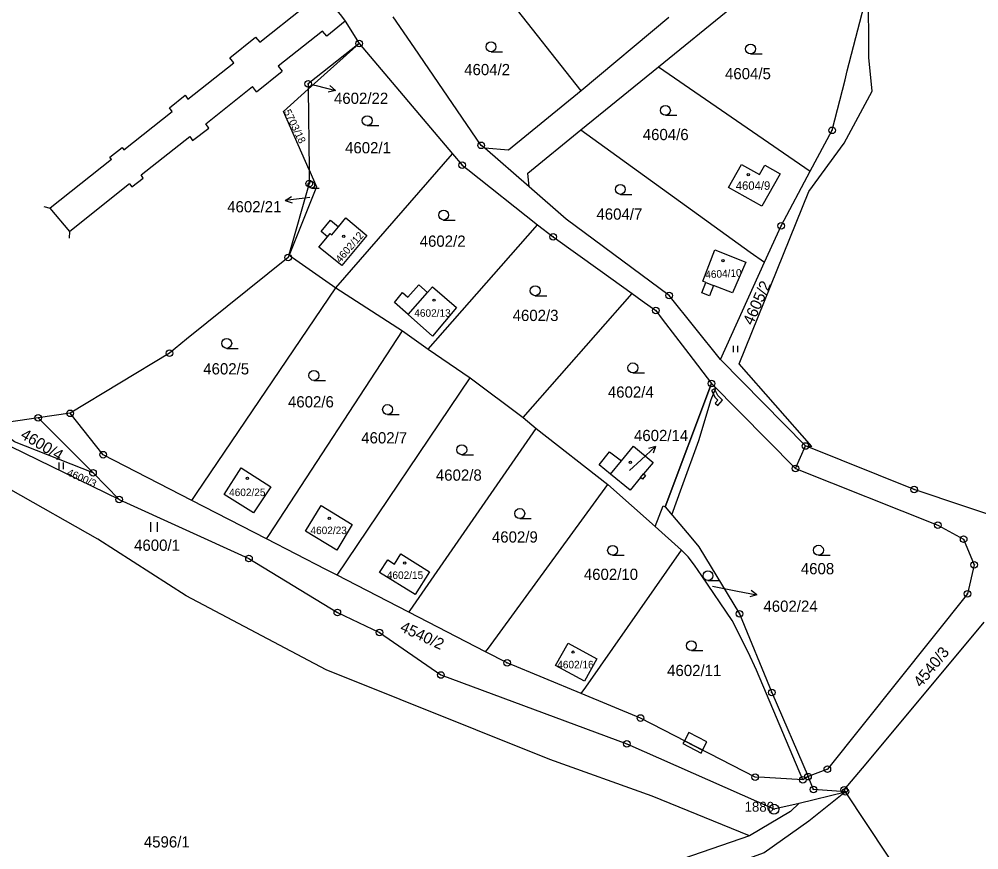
# Model space of a CAD drawing. Extents: x -644096 to -634268, y -1141430 to -1133463.
# Drawn here: x -638661.6 to -638516.2, y -1137659.3 to -1137533.4 of the extents above; entities that cross this region are included whole.
import ezdxf

# ---------------------------------------------------------------- set-up
doc = ezdxf.new("R2010")
doc.units = 0
for name, color, linetype in [('_CIVIL_CONSTRUCTION', 7, 'Continuous'), ('B_Hranice _3D', 7, 'Continuous'), ('M_Svah_Nasyp', 7, 'Continuous'), ('M_Svah_Zarez', 7, 'Continuous'), ('spodek_zarez', 7, 'Continuous'), ('svrsek_osa_sjezdy', 7, 'Continuous'), ('svrsek_osa_terminal_VRT', 7, 'Continuous'), ('svrsek_osa_VRT', 7, 'Continuous'), ('svrsek_popisy_VRT', 7, 'Continuous'), ('terminal_VRT', 7, 'Continuous')]:
    doc.layers.add(name, color=color, linetype=linetype)

msp = doc.modelspace()

# ---------------------------------------------------------------- linework, layer by layer
at = {"layer": '_CIVIL_CONSTRUCTION'}
for centre, radius in [((-638610.08, -1137537.13), 0.5), ((-638610.08, -1137537.13), 0.0303), ((-638617.83, -1137543.25), 0.5), ((-638617.83, -1137543.25), 0.0303), ((-638538.42, -1137550.28), 0.5), ((-638538.42, -1137550.28), 0.0303), ((-638591.58, -1137552.56), 0.5), ((-638591.58, -1137552.56), 0.0303), ((-638594.49, -1137555.55), 0.5), ((-638594.49, -1137555.55), 0.0303), ((-638617.64, -1137558.36), 0.5), ((-638617.64, -1137558.36), 0.0303), ((-638546.13, -1137564.75), 0.5), ((-638546.13, -1137564.75), 0.0303), ((-638580.69, -1137566.42), 0.5), ((-638580.69, -1137566.42), 0.0303), ((-638620.84, -1137569.54), 0.5), ((-638620.84, -1137569.54), 0.0303), ((-638563.11, -1137575.29), 0.5), ((-638563.11, -1137575.29), 0.0303), ((-638565.13, -1137577.58), 0.5), ((-638565.13, -1137577.58), 0.0303), ((-638638.84, -1137584.03), 0.5), ((-638638.84, -1137584.03), 0.0303), ((-638556.71, -1137588.63), 0.5), ((-638556.71, -1137588.63), 0.0303), ((-638653.89, -1137593.15), 0.5), ((-638658.71, -1137593.83), 0.5), ((-638658.71, -1137593.83), 0.0303), ((-638653.89, -1137593.15), 0.0303), ((-638542.46, -1137598.1), 0.5), ((-638542.46, -1137598.1), 0.0303), ((-638648.88, -1137599.42), 0.5), ((-638648.88, -1137599.42), 0.0303), ((-638650.41, -1137602.15), 0.5), ((-638543.96, -1137601.51), 0.5), ((-638543.96, -1137601.51), 0.0303), ((-638650.41, -1137602.15), 0.0303), ((-638525.97, -1137604.69), 0.5), ((-638646.46, -1137606.2), 0.5), ((-638525.97, -1137604.69), 0.0303), ((-638646.46, -1137606.2), 0.0303), ((-638522.39, -1137610.1), 0.5), ((-638522.39, -1137610.1), 0.0303), ((-638518.49, -1137612.23), 0.5), ((-638518.49, -1137612.23), 0.0303), ((-638626.78, -1137615.15), 0.5), ((-638626.78, -1137615.15), 0.0303), ((-638516.89, -1137616.09), 0.5), ((-638516.89, -1137616.09), 0.0303), ((-638517.92, -1137620.49), 0.5), ((-638517.92, -1137620.49), 0.0303), ((-638613.39, -1137623.31), 0.5), ((-638613.39, -1137623.31), 0.0303), ((-638552.44, -1137623.53), 0.5), ((-638552.44, -1137623.53), 0.0303), ((-638607.01, -1137626.34), 0.5), ((-638607.01, -1137626.34), 0.0303), ((-638587.67, -1137630.96), 0.5), ((-638587.67, -1137630.96), 0.0303), ((-638597.69, -1137632.79), 0.5), ((-638597.69, -1137632.79), 0.0303), ((-638547.57, -1137635.45), 0.5), ((-638547.57, -1137635.45), 0.0303), ((-638567.46, -1137639.31), 0.5), ((-638567.46, -1137639.31), 0.0303), ((-638569.54, -1137643.23), 0.5), ((-638569.54, -1137643.23), 0.0303), ((-638539.14, -1137647.07), 0.5), ((-638550.09, -1137648.26), 0.5), ((-638550.09, -1137648.26), 0.0303), ((-638542.85, -1137648.66), 0.5), ((-638542.07, -1137648.19), 0.5), ((-638542.07, -1137648.19), 0.0303), ((-638539.14, -1137647.07), 0.0303), ((-638542.85, -1137648.66), 0.0303), ((-638541.25, -1137650.13), 0.5), ((-638536.58, -1137650.17), 0.5), ((-638541.25, -1137650.13), 0.0303), ((-638536.39, -1137650.47), 0.5), ((-638536.58, -1137650.17), 0.0303), ((-638536.39, -1137650.47), 0.0303), ((-638547.23, -1137653.12), 0.75), ((-638547.23, -1137653.12), 0.03)]:
    msp.add_circle(centre, radius, dxfattribs=at)
at = {"layer": 'B_Hranice _3D'}
for points in [[(-638556.73, -1137591.04), (-638556.05, -1137589.34), (-638556.71, -1137588.63), (-638563.72, -1137607.34), (-638562.72, -1137608.53), (-638561.19, -1137604.34), (-638558.61, -1137597.26)], [(-638556.12, -1137591.62), (-638555.74, -1137591.96), (-638555.04, -1137591.18), (-638555.73, -1137590.44), (-638556.26, -1137589.46), (-638556.7, -1137589.7), (-638556.13, -1137590.74), (-638555.72, -1137591.18)], [(-638560.79, -1137642.75), (-638558.04, -1137644.17), (-638557.4, -1137642.92), (-638560.15, -1137641.5)], [(-638560.79, -1137642.75), (-638561.02, -1137643.19), (-638558.27, -1137644.61), (-638558.04, -1137644.17)]]:
    msp.add_lwpolyline(points, close=True, dxfattribs=at)
at = {"layer": 'M_Svah_Nasyp'}
for p, q in [((-638625.16, -1137536.95), (-638618.53, -1137531.7)), ((-638612.18, -1137533.73), (-638615, -1137536.01)), ((-638629.7, -1137539.28), (-638625.77, -1137536.17)), ((-638625.77, -1137536.17), (-638625.16, -1137536.95)), ((-638615.63, -1137535.25), (-638622.34, -1137540.56)), ((-638615, -1137536.01), (-638615.63, -1137535.25)), ((-638636.04, -1137545.55), (-638629.09, -1137540.05)), ((-638629.09, -1137540.05), (-638629.7, -1137539.28)), ((-638622.34, -1137540.56), (-638621.73, -1137541.34)), ((-638625.64, -1137544.43), (-638621.73, -1137541.34)), ((-638638.81, -1137546.86), (-638636.46, -1137544.96)), ((-638636.46, -1137544.96), (-638636.04, -1137545.55)), ((-638633.34, -1137549.29), (-638626.25, -1137543.66)), ((-638625.64, -1137544.43), (-638626.25, -1137543.66)), ((-638645.76, -1137553.24), (-638638.41, -1137547.43)), ((-638638.41, -1137547.43), (-638638.81, -1137546.86)), ((-638632.87, -1137549.94), (-638633.34, -1137549.29)), ((-638635.33, -1137551.82), (-638632.87, -1137549.94)), ((-638643.13, -1137557.04), (-638635.76, -1137551.2)), ((-638635.76, -1137551.2), (-638635.33, -1137551.82)), ((-638647.84, -1137554.34), (-638646.02, -1137552.87)), ((-638646.02, -1137552.87), (-638645.76, -1137553.24)), ((-638647.59, -1137554.69), (-638656.91, -1137562.06)), ((-638647.59, -1137554.69), (-638647.84, -1137554.34)), ((-638644.54, -1137558.85), (-638642.8, -1137557.52)), ((-638642.8, -1137557.52), (-638643.13, -1137557.04)), ((-638644.86, -1137558.41), (-638653.95, -1137565.62)), ((-638644.86, -1137558.41), (-638644.54, -1137558.85)), ((-638657.88, -1137561.82), (-638656.91, -1137562.06)), ((-638653.95, -1137565.62), (-638656.91, -1137562.06)), ((-638614.21, -1137566.09), (-638613.2, -1137564.88)), ((-638653.98, -1137566.62), (-638653.95, -1137565.62)), ((-638614.89, -1137566.4), (-638614.46, -1137565.89)), ((-638614.46, -1137565.89), (-638614.21, -1137566.09)), ((-638557.53, -1137573.33), (-638556.38, -1137573.78)), ((-638602.67, -1137578.19), (-638599.71, -1137574.84)), ((-638572, -1137602.37), (-638570.35, -1137600.37)), ((-638567.43, -1137602.86), (-638567, -1137602.33))]:
    msp.add_line(p, q, dxfattribs=at)
at = {"layer": 'M_Svah_Zarez'}
for centre in [(-638551.13, -1137557.02), (-638612.41, -1137566.32), (-638554.96, -1137570.04), (-638598.74, -1137576.01), (-638568.99, -1137600.56), (-638627.02, -1137602.99), (-638614.61, -1137609.06), (-638603.18, -1137615.83), (-638577.67, -1137629.33)]:
    msp.add_circle(centre, 0.175, dxfattribs=at)
at = {"layer": 'spodek_zarez'}
msp.add_circle((-638683.07, -1137056.85), 1378.08, dxfattribs=at)
at = {"layer": 'svrsek_osa_sjezdy'}
for p, q in [((-638590.1, -1137538.38), (-638588.35, -1137538.38)), ((-638550.78, -1137538.71), (-638549.03, -1137538.71)), ((-638563.68, -1137548.01), (-638561.93, -1137548.01)), ((-638608.87, -1137549.57), (-638607.12, -1137549.57)), ((-638617.33, -1137559.04), (-638616.15, -1137559.04)), ((-638570.51, -1137559.98), (-638568.76, -1137559.98)), ((-638597.28, -1137563.87), (-638595.53, -1137563.87)), ((-638583.41, -1137575.33), (-638581.66, -1137575.33)), ((-638630.15, -1137583.31), (-638628.4, -1137583.31)), ((-638553.36, -1137583.91), (-638553.36, -1137582.91)), ((-638552.69, -1137583.91), (-638552.69, -1137582.91)), ((-638568.61, -1137587.02), (-638566.86, -1137587.02)), ((-638616.95, -1137588.17), (-638615.2, -1137588.17)), ((-638605.78, -1137593.33), (-638604.03, -1137593.33)), ((-638594.53, -1137599.42), (-638592.78, -1137599.42)), ((-638655.55, -1137601.59), (-638655.55, -1137600.58)), ((-638654.88, -1137601.59), (-638654.88, -1137600.58)), ((-638641.64, -1137611.12), (-638641.64, -1137609.62)), ((-638640.64, -1137611.12), (-638640.64, -1137609.62)), ((-638585.75, -1137609.08), (-638584, -1137609.08)), ((-638571.68, -1137614.66), (-638569.93, -1137614.66)), ((-638540.49, -1137614.64), (-638538.74, -1137614.64)), ((-638557.23, -1137618.5), (-638555.48, -1137618.5)), ((-638559.75, -1137629.09), (-638558, -1137629.09))]:
    msp.add_line(p, q, dxfattribs=at)
for centre, radius in [((-638590.1, -1137537.63), 0.75), ((-638550.78, -1137537.96), 0.75), ((-638563.68, -1137547.26), 0.75), ((-638608.87, -1137548.82), 0.75), ((-638617.33, -1137558.54), 0.502), ((-638570.51, -1137559.23), 0.75), ((-638597.28, -1137563.12), 0.75), ((-638583.41, -1137574.58), 0.75), ((-638630.15, -1137582.56), 0.75), ((-638568.61, -1137586.27), 0.75), ((-638616.95, -1137587.42), 0.75), ((-638605.78, -1137592.58), 0.75), ((-638594.53, -1137598.67), 0.75), ((-638585.75, -1137608.33), 0.75), ((-638571.68, -1137613.91), 0.75), ((-638540.49, -1137613.89), 0.75), ((-638557.23, -1137617.75), 0.75), ((-638559.75, -1137628.34), 0.75)]:
    msp.add_circle(centre, radius, dxfattribs=at)
at = {"layer": 'svrsek_osa_terminal_VRT'}
msp.add_arc((-642050.26, -1145189.6), 8802.25, 41.413152, 75.317049, dxfattribs=at)
at = {"layer": 'svrsek_popisy_VRT'}
for p, q in [((-638617.31, -1137543.33), (-638616.6, -1137543.51)), ((-638616.6, -1137543.51), (-638613.69, -1137544.24)), ((-638613.69, -1137544.24), (-638614.54, -1137543.51)), ((-638613.69, -1137544.24), (-638614.78, -1137544.48)), ((-638621.28, -1137560.91), (-638620.35, -1137560.29)), ((-638618.3, -1137560.54), (-638621.28, -1137560.91)), ((-638621.28, -1137560.91), (-638620.22, -1137561.28)), ((-638617.54, -1137560.45), (-638618.3, -1137560.54)), ((-638567.36, -1137600.21), (-638565.17, -1137598.16)), ((-638565.17, -1137598.16), (-638566.24, -1137598.48)), ((-638565.17, -1137598.16), (-638565.56, -1137599.21)), ((-638569.11, -1137601.81), (-638567.36, -1137600.21)), ((-638556.54, -1137619.34), (-638552.77, -1137620.08)), ((-638552.77, -1137620.08), (-638549.82, -1137620.65)), ((-638549.82, -1137620.65), (-638550.71, -1137619.97)), ((-638549.82, -1137620.65), (-638550.9, -1137620.95))]:
    msp.add_line(p, q, dxfattribs=at)
at = {"layer": 'terminal_VRT'}
for p, q in [((-638576.43, -1137544.3), (-638592.76, -1137523.58)), ((-638563.15, -1137533.17), (-638576.43, -1137544.3)), ((-638610.08, -1137537.13), (-638617.82, -1137544.06)), ((-638610.08, -1137537.13), (-638595.96, -1137553.84)), ((-638576.52, -1137550.21), (-638564.74, -1137540.68)), ((-638617.82, -1137544.06), (-638617.67, -1137556.29)), ((-638584.32, -1137558.86), (-638591.05, -1137553)), ((-638613.61, -1137574.14), (-638595.96, -1137553.84)), ((-638620.69, -1137569.17), (-638620.73, -1137569.14)), ((-638620.69, -1137569.17), (-638613.61, -1137574.14)), ((-638555.34, -1137584.99), (-638548.65, -1137570.28)), ((-638613.61, -1137574.14), (-638603.53, -1137580.66)), ((-638585.25, -1137593.79), (-638568.71, -1137575.01)), ((-638603.53, -1137580.66), (-638599.62, -1137583.42)), ((-638599.62, -1137583.42), (-638593.26, -1137587.8)), ((-638542.46, -1137598.1), (-638555.34, -1137584.99)), ((-638613.42, -1137617.69), (-638593.26, -1137587.8)), ((-638593.26, -1137587.8), (-638585.25, -1137593.79)), ((-638563.72, -1137607.34), (-638556.71, -1137588.63)), ((-638556.71, -1137588.63), (-638543.96, -1137601.51)), ((-638658.71, -1137593.83), (-638665.75, -1137594.87)), ((-638653.89, -1137593.15), (-638658.71, -1137593.83)), ((-638658.71, -1137593.83), (-638650.41, -1137602.15)), ((-638585.25, -1137593.79), (-638583.24, -1137595.47)), ((-638646.46, -1137606.2), (-638668.85, -1137595.33)), ((-638583.24, -1137595.47), (-638572.38, -1137603.94)), ((-638543.96, -1137601.51), (-638542.46, -1137598.1)), ((-638650.41, -1137602.15), (-638646.46, -1137606.2)), ((-638572.38, -1137603.94), (-638565.22, -1137610.32)), ((-638624.14, -1137612.17), (-638635.45, -1137606.34)), ((-638561.23, -1137613.86), (-638565.22, -1137610.32)), ((-638590.92, -1137629.29), (-638602.57, -1137623.29)), ((-638542.07, -1137648.19), (-638542.85, -1137648.66)), ((-638543.39, -1137652.18), (-638536.39, -1137650.47))]:
    msp.add_line(p, q, dxfattribs=at)
for points in [[(-638564.74, -1137540.68), (-638542.58, -1137522.64), (-638536.75, -1137527.07), (-638532.93, -1137528.8)], [(-638619.29, -1137525.84), (-638616.31, -1137528.58), (-638615.64, -1137529.41), (-638612.78, -1137532.99), (-638612.18, -1137533.73), (-638610.08, -1137537.13)], [(-638542.46, -1137598.1), (-638541.48, -1137598.16), (-638552.5, -1137585.65), (-638541.95, -1137559.53), (-638536.6, -1137552.25), (-638532.33, -1137544.37), (-638532.86, -1137539.25), (-638532.93, -1137528.8)], [(-638541.73, -1137556.48), (-638538.42, -1137550.28), (-638536.46, -1137542.62), (-638536.12, -1137541.28), (-638532.93, -1137528.8)], [(-638591.05, -1137553), (-638591.58, -1137552.56), (-638601.71, -1137537.77), (-638604.92, -1137533.08)], [(-638610.08, -1137537.13), (-638617.83, -1137543.25), (-638617.82, -1137544.06)], [(-638564.74, -1137540.68), (-638543.36, -1137555.36), (-638541.73, -1137556.48)], [(-638617.67, -1137556.29), (-638621.56, -1137547.41), (-638617.82, -1137544.06)], [(-638576.43, -1137544.3), (-638587.44, -1137553.29), (-638591.05, -1137553)], [(-638584.32, -1137558.86), (-638584.54, -1137556.76), (-638576.52, -1137550.21)], [(-638576.52, -1137550.21), (-638550.82, -1137568.72), (-638548.65, -1137570.28)], [(-638595.96, -1137553.84), (-638594.49, -1137555.55), (-638593.61, -1137556.24), (-638583.05, -1137564.58)], [(-638617.67, -1137556.29), (-638617.64, -1137558.36), (-638620.73, -1137569.14)], [(-638617.67, -1137556.29), (-638616.55, -1137558.84), (-638620.69, -1137569.17)], [(-638546.31, -1137556.85), (-638549.08, -1137561.77), (-638554.14, -1137558.93), (-638552.17, -1137555.45), (-638549.42, -1137556.99), (-638548.62, -1137555.55), (-638546.31, -1137556.85)], [(-638548.65, -1137570.28), (-638546.13, -1137564.75), (-638541.73, -1137556.48)], [(-638555.34, -1137584.99), (-638563.11, -1137575.29), (-638578.74, -1137563.72), (-638584.32, -1137558.86)], [(-638614.41, -1137563.87), (-638613.2, -1137564.88), (-638612.09, -1137563.55), (-638608.9, -1137566.21), (-638611.43, -1137569.25), (-638612.7, -1137570.77), (-638616.21, -1137567.98), (-638614.89, -1137566.4), (-638615.86, -1137565.6), (-638614.41, -1137563.87)], [(-638599.62, -1137583.42), (-638583.41, -1137564.99), (-638583.05, -1137564.58)], [(-638583.05, -1137564.58), (-638580.69, -1137566.42), (-638573.55, -1137571.54), (-638568.71, -1137575.01)], [(-638620.73, -1137569.14), (-638620.84, -1137569.54), (-638636.24, -1137581.93), (-638638.84, -1137584.03), (-638653.89, -1137593.15)], [(-638557, -1137575.37), (-638558.15, -1137574.92), (-638557.53, -1137573.33), (-638558.03, -1137573.13), (-638556.17, -1137568.4), (-638551.47, -1137570.25), (-638553.5, -1137574.91), (-638556.38, -1137573.78), (-638557, -1137575.37)], [(-638603.52, -1137574.83), (-638602.69, -1137575.56), (-638601.03, -1137573.68), (-638599.71, -1137574.84), (-638598.95, -1137573.98), (-638595.32, -1137577.12), (-638598.99, -1137581.45), (-638602.67, -1137578.19), (-638604.74, -1137576.36), (-638603.52, -1137574.83)], [(-638635.45, -1137606.34), (-638634.73, -1137605.28), (-638613.61, -1137574.14)], [(-638568.71, -1137575.01), (-638567.2, -1137576.1), (-638565.13, -1137577.58), (-638564.15, -1137578.87), (-638560.12, -1137584.16), (-638556.71, -1137588.63)], [(-638624.14, -1137612.17), (-638623.79, -1137611.64), (-638603.53, -1137580.66)], [(-638635.45, -1137606.34), (-638648.88, -1137599.42), (-638653.89, -1137593.15)], [(-638650.41, -1137602.15), (-638662.31, -1137597.49), (-638665.75, -1137594.87)], [(-638602.57, -1137623.29), (-638602.38, -1137623.02), (-638583.24, -1137595.47)], [(-638572.15, -1137598.98), (-638570.35, -1137600.37), (-638568.53, -1137598.15), (-638565.56, -1137600.6), (-638567, -1137602.33), (-638566.7, -1137602.58), (-638567.14, -1137603.11), (-638567.43, -1137602.86), (-638569.03, -1137604.81), (-638572, -1137602.37), (-638573.74, -1137600.94), (-638572.15, -1137598.98)], [(-638510.46, -1137609.89), (-638525.97, -1137604.69), (-638542.46, -1137598.1)], [(-638550.93, -1137657.16), (-638565.67, -1137651.17), (-638581.2, -1137645.6), (-638615.06, -1137631.99), (-638636.29, -1137620.79), (-638649.68, -1137612.23), (-638662.87, -1137604.72), (-638674.86, -1137599), (-638679.61, -1137608.66), (-638683.07, -1137622.31)], [(-638630.54, -1137605.43), (-638627.95, -1137601.41), (-638623.47, -1137604.29), (-638626.07, -1137608.25), (-638630.54, -1137605.43)], [(-638543.96, -1137601.51), (-638522.39, -1137610.1), (-638518.49, -1137612.23), (-638516.89, -1137616.09), (-638517.92, -1137620.49), (-638539.14, -1137647.07), (-638542.07, -1137648.19)], [(-638590.92, -1137629.29), (-638590.49, -1137628.71), (-638572.38, -1137603.94)], [(-638646.46, -1137606.2), (-638626.78, -1137615.15), (-638613.39, -1137623.31), (-638607.01, -1137626.34), (-638597.69, -1137632.79), (-638569.54, -1137643.23), (-638547.23, -1137653.07), (-638543.39, -1137652.18)], [(-638613.47, -1137613.87), (-638618.21, -1137611), (-638615.86, -1137607.11), (-638611.13, -1137609.98), (-638613.47, -1137613.87)], [(-638565.22, -1137610.32), (-638564.04, -1137607.17), (-638563.72, -1137607.34)], [(-638563.72, -1137607.34), (-638559.85, -1137611.92), (-638558.64, -1137613.36), (-638552.44, -1137623.53), (-638547.57, -1137635.45), (-638542.07, -1137648.19)], [(-638613.42, -1137617.69), (-638615.15, -1137616.8), (-638624.14, -1137612.17)], [(-638606.98, -1137617.24), (-638605.74, -1137615.37), (-638604.75, -1137615.99), (-638603.78, -1137614.43), (-638599.42, -1137617.16), (-638601.59, -1137620.62), (-638606.98, -1137617.24)], [(-638576.43, -1137635.61), (-638575.73, -1137634.61), (-638561.23, -1137613.86)], [(-638542.85, -1137648.66), (-638549.88, -1137632.08), (-638551.13, -1137629.32), (-638553.56, -1137624.51), (-638558.15, -1137617.75), (-638559.28, -1137616.13), (-638560.24, -1137614.91), (-638561.23, -1137613.86)], [(-638602.57, -1137623.29), (-638610.49, -1137619.2), (-638613.42, -1137617.69)], [(-638536.39, -1137650.47), (-638536.58, -1137650.17), (-638533.28, -1137646.23), (-638515.38, -1137624.81)], [(-638576.43, -1137635.61), (-638587.67, -1137630.96), (-638590.92, -1137629.29)], [(-638575.95, -1137633.74), (-638580.34, -1137631.33), (-638578.43, -1137627.95), (-638574.08, -1137630.36), (-638575.95, -1137633.74)], [(-638542.85, -1137648.66), (-638548.64, -1137648.33), (-638550.09, -1137648.26), (-638567.46, -1137639.31), (-638576.43, -1137635.61)], [(-638536.39, -1137650.47), (-638541.25, -1137650.13), (-638542.07, -1137648.19)], [(-638536.39, -1137650.47), (-638541.95, -1137654.93), (-638548.7, -1137659.75), (-638576.01, -1137669.55), (-638581.33, -1137673.05), (-638590.5, -1137683.76), (-638600.17, -1137693.48)], [(-638510.21, -1137691.15), (-638515.31, -1137683.05), (-638522.58, -1137671.12), (-638530.03, -1137660.1), (-638536.39, -1137650.47)], [(-638543.39, -1137652.18), (-638544.71, -1137653.46), (-638550.93, -1137657.16)], [(-638550.93, -1137657.16), (-638578.49, -1137666.67), (-638585.24, -1137671.39), (-638593.09, -1137681.95), (-638602.88, -1137691.69), (-638608.31, -1137696.64), (-638622.3, -1137708.08), (-638630.69, -1137711.63)]]:
    msp.add_lwpolyline(points, dxfattribs=at)

# ---------------------------------------------------------------- texts
at = {"layer": '_CIVIL_CONSTRUCTION'}
msp.add_text('1880', height=1.5, dxfattribs=at).set_placement((-638551.68, -1137653.5))
at = {"layer": 'svrsek_osa_VRT'}
for s, height, p in [('4604/2', 1.7, (-638594.17, -1137541.93)), ('4604/5', 1.7, (-638554.65, -1137542.55)), ('4602/22', 1.7, (-638613.9, -1137546.28)), ('4604/6', 1.7, (-638567.11, -1137551.77)), ('4602/1', 1.7, (-638612.22, -1137553.77)), ('4604/9', 1.275, (-638553.01, -1137559.29)), ('4602/21', 1.7, (-638630.08, -1137562.71)), ('4604/7', 1.7, (-638574.13, -1137563.82)), ('4602/2', 1.7, (-638600.91, -1137567.92)), ('4602/13', 1.14, (-638601.73, -1137578.53)), ('4602/3', 1.7, (-638586.83, -1137579.17)), ('4602/5', 1.7, (-638633.71, -1137587.26)), ('4602/4', 1.7, (-638572.4, -1137590.78)), ('4602/6', 1.7, (-638620.87, -1137592.26)), ('4602/14', 1.7, (-638568.44, -1137597.36)), ('4602/7', 1.7, (-638609.77, -1137597.71)), ('4602/8', 1.7, (-638598.46, -1137603.36)), ('4602/25', 1.14, (-638629.79, -1137605.69)), ('4602/23', 1.14, (-638617.46, -1137611.45)), ('4602/9', 1.7, (-638589.97, -1137612.73)), ('4600/1', 1.7, (-638644.19, -1137613.98)), ('4608', 1.7, (-638543.16, -1137617.53)), ('4602/15', 1.14, (-638605.89, -1137618.24)), ('4602/10', 1.7, (-638576.04, -1137618.39)), ('4602/24', 1.7, (-638548.83, -1137623.22)), ('4602/16', 1.14, (-638580.07, -1137631.78)), ('4602/11', 1.7, (-638563.42, -1137632.95)), ('4596/1', 1.7, (-638642.71, -1137658.92))]:
    msp.add_text(s, height=height, dxfattribs=at).set_placement(p)
for s, height, rotation, p in [('5703/18', 1.14, 296, (-638621.54, -1137547.45)), ('4602/12', 1.14, 49, (-638612.93, -1137570.43)), ('4604/10', 1.14, 3, (-638557.61, -1137572.71)), ('4605/2', 1.7, 66, (-638550.47, -1137579.92)), ('4600/4', 1.7, 329, (-638661.54, -1137596.82)), ('4600/3', 1.14, 336, (-638654.47, -1137602.52)), ('4540/2', 1.7, 335, (-638604.02, -1137626.09)), ('4540/3', 1.7, 51, (-638524.94, -1137634.78))]:
    msp.add_text(s, height=height, rotation=rotation, dxfattribs=at).set_placement(p)

doc.saveas('drawing.dxf')
